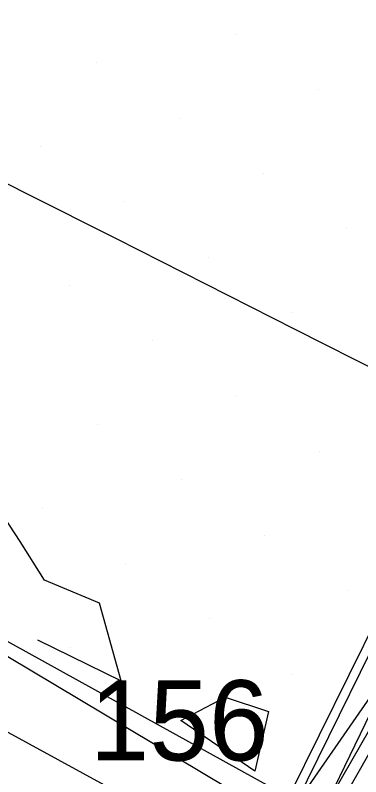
# Model space of a CAD drawing. Extents: x 2354170 to 2357230, y 866100 to 868290.
# Drawn here: x 2355615.54 to 2355624.16, y 867222.34 to 867241.32 of the extents above; entities that cross this region are included whole.
import ezdxf

# ---------------------------------------------------------------- set-up
doc = ezdxf.new("R2010")
doc.units = 0
for name, color, linetype in [('Default', 7, 'Continuous'), ('DTM Contours Minor', 7, 'Continuous'), ('DTM Contours Minor Text', 7, 'Continuous'), ('Exist DTM Breakline', 7, 'Continuous'), ('Exist DTM Scan Elevation Point', 7, 'Continuous'), ('Exist Roads EOP', 7, 'Continuous'), ('Exist Structure Major Box Culvert or Tunnel Topo', 7, 'Continuous'), ('PH Exist DTM Breakline', 7, 'Continuous')]:
    doc.layers.add(name, color=color, linetype=linetype)

msp = doc.modelspace()

# ---------------------------------------------------------------- linework, layer by layer
at = {"layer": 'Default'}
for points in [[(2355592.541, 867247.646), (2355594.292, 867246.36), (2355596.389, 867244.406), (2355596.694, 867244.163), (2355601.457, 867241.239), (2355602.104, 867240.596), (2355606.899, 867237.629), (2355608.921, 867234.577), (2355610.654, 867228.114), (2355610.875, 867227.972), (2355610.993, 867227.895), (2355611.034, 867227.875), (2355611.677, 867227.524), (2355621.431, 867221.715), (2355622.363, 867221.382), (2355624.555, 867224.545), (2355627.063, 867229.018), (2355627.982, 867230.714), (2355627.993, 867230.733)], [(2355590.536, 867245.318), (2355594.178, 867242.416), (2355597.847, 867240.163), (2355602.241, 867235.802), (2355605.224, 867233.956), (2355606.482, 867232.057), (2355607.56, 867228.036), (2355609.963, 867226.496), (2355611.245, 867225.663), (2355611.688, 867225.448), (2355618.665, 867221.642), (2355619.04, 867221.418), (2355622.352, 867220.234), (2355623.236, 867221.51), (2355624.869, 867224.363), (2355625.059, 867224.502), (2355625.199, 867224.528), (2355628.115, 867229.911), (2355628.53, 867230.578)], [(2355591.662, 867240.669), (2355594.238, 867239.088), (2355602.378, 867231.007), (2355603.549, 867230.283), (2355604.043, 867229.537), (2355604.466, 867227.959), (2355609.051, 867225.02), (2355611.497, 867223.431), (2355612.342, 867223.02), (2355616.159, 867220.938), (2355618.674, 867220.369), (2355620.676, 867220.226), (2355622.472, 867219.406), (2355622.419, 867219.565), (2355622.457, 867219.568), (2355624.808, 867223.675), (2355625.2, 867223.962), (2355625.491, 867224.017), (2355628.249, 867229.107), (2355629.066, 867230.422)], [(2355618.189, 867224.728), (2355617.648, 867226.663), (2355616.272, 867227.238), (2355615.669, 867228.202), (2355614.277, 867230.314), (2355614.186, 867230.421), (2355614.182, 867230.486), (2355614.035, 867230.506), (2355614.032, 867230.38), (2355613.836, 867229.73)], [(2355616.1, 867225.753), (2355618.189, 867224.728)], [(2355619.679, 867223.743), (2355620.784, 867224.32), (2355621.858, 867223.964), (2355621.524, 867222.477), (2355619.679, 867223.743)]]:
    msp.add_lwpolyline(points, dxfattribs=at)
at = {"layer": 'DTM Contours Minor'}
for points in [[(2355592.541, 867247.646), (2355594.292, 867246.36), (2355596.389, 867244.406), (2355596.694, 867244.163), (2355601.457, 867241.239), (2355602.104, 867240.596), (2355606.899, 867237.629), (2355608.921, 867234.577), (2355610.654, 867228.114), (2355610.875, 867227.972), (2355610.993, 867227.895), (2355611.034, 867227.875), (2355611.677, 867227.524), (2355621.431, 867221.715), (2355622.363, 867221.382), (2355624.555, 867224.545), (2355627.063, 867229.018), (2355627.982, 867230.714), (2355627.993, 867230.733)], [(2355618.189, 867224.728), (2355617.648, 867226.663), (2355616.272, 867227.238), (2355615.669, 867228.202), (2355614.277, 867230.314), (2355614.186, 867230.421), (2355614.182, 867230.486), (2355614.035, 867230.506), (2355614.032, 867230.38), (2355613.836, 867229.73)], [(2355616.1, 867225.753), (2355618.189, 867224.728)], [(2355619.679, 867223.743), (2355620.784, 867224.32), (2355621.858, 867223.964), (2355621.524, 867222.477), (2355619.679, 867223.743)]]:
    msp.add_lwpolyline(points, dxfattribs=at)
at = {"layer": 'Exist DTM Breakline'}
msp.add_lwpolyline([(2355591.278, 867249.267), (2355593.51, 867248.142), (2355595.742, 867247.016), (2355597.975, 867245.891), (2355600.207, 867244.765), (2355602.439, 867243.638), (2355604.67, 867242.512), (2355606.902, 867241.385), (2355609.134, 867240.258), (2355611.365, 867239.131), (2355613.597, 867238.004), (2355615.828, 867236.877), (2355618.059, 867235.749), (2355620.291, 867234.622), (2355622.522, 867233.494), (2355624.753, 867232.366), (2355626.701, 867231.382)], dxfattribs=at)
at = {"layer": 'Exist DTM Scan Elevation Point'}
for p, q in [((2355621.029, 867240.835), (2355621.029, 867240.835)), ((2355617.564, 867240.129), (2355617.564, 867240.129)), ((2355623.114, 867239.455), (2355623.114, 867239.455)), ((2355619.649, 867238.75), (2355619.649, 867238.75)), ((2355616.185, 867238.044), (2355616.185, 867238.044)), ((2355621.734, 867237.371), (2355621.734, 867237.371)), ((2355618.27, 867236.665), (2355618.27, 867236.665)), ((2355623.819, 867235.991), (2355623.819, 867235.991)), ((2355620.355, 867235.286), (2355620.355, 867235.286)), ((2355616.891, 867234.58), (2355616.891, 867234.58)), ((2355622.44, 867233.906), (2355622.44, 867233.906)), ((2355618.976, 867233.201), (2355618.976, 867233.201)), ((2355621.061, 867231.821), (2355621.061, 867231.821)), ((2355617.596, 867231.116), (2355617.596, 867231.116)), ((2355623.145, 867230.442), (2355623.145, 867230.442)), ((2355619.681, 867229.736), (2355619.681, 867229.736)), ((2355616.217, 867229.031), (2355616.217, 867229.031)), ((2355621.766, 867228.357), (2355621.766, 867228.357)), ((2355618.302, 867227.651), (2355618.302, 867227.651)), ((2355623.851, 867226.977), (2355623.851, 867226.977)), ((2355620.387, 867226.272), (2355620.387, 867226.272)), ((2355616.922, 867225.566), (2355616.922, 867225.566)), ((2355622.472, 867224.892), (2355622.472, 867224.892)), ((2355619.007, 867224.187), (2355619.007, 867224.187)), ((2355621.092, 867222.807), (2355621.092, 867222.807))]:
    msp.add_line(p, q, dxfattribs=at)
at = {"layer": 'Exist Roads EOP'}
msp.add_line((2355622.367, 867221.831), (2355641.506, 867260.616), dxfattribs=at)
msp.add_lwpolyline([(2355622.367, 867221.831), (2355610.968, 867228.122), (2355612.069, 867229.791), (2355612.956, 867231.58), (2355612.733, 867233.055), (2355610.909, 867233.874), (2355609.173, 867234.837), (2355609.787, 867236.589), (2355608.145, 867237.723), (2355607.237, 867238.31)], dxfattribs=at)
at = {"layer": 'Exist Structure Major Box Culvert or Tunnel Topo'}
msp.add_lwpolyline([(2355622.569, 867221.72), (2355625.217, 867227.103), (2355627.865, 867232.486), (2355630.514, 867237.869), (2355633.162, 867243.253), (2355635.81, 867248.637), (2355638.459, 867254.02), (2355641.107, 867259.403), (2355641.664, 867260.536)], dxfattribs=at)
at = {"layer": 'PH Exist DTM Breakline'}
msp.add_lwpolyline([(2355618.944, 867221.407), (2355622.346, 867219.67), (2355624.927, 867225.006), (2355627.978, 867230.737), (2355632.733, 867240.902), (2355637.51, 867250.722)], dxfattribs=at)

# ---------------------------------------------------------------- texts
at = {"layer": 'Default'}
msp.add_text('156', height=2, dxfattribs=at).set_placement((2355617.403, 867222.743))
at = {"layer": 'DTM Contours Minor Text'}
msp.add_text('156', height=2, dxfattribs=at).set_placement((2355617.403, 867222.743))

doc.saveas('drawing.dxf')
